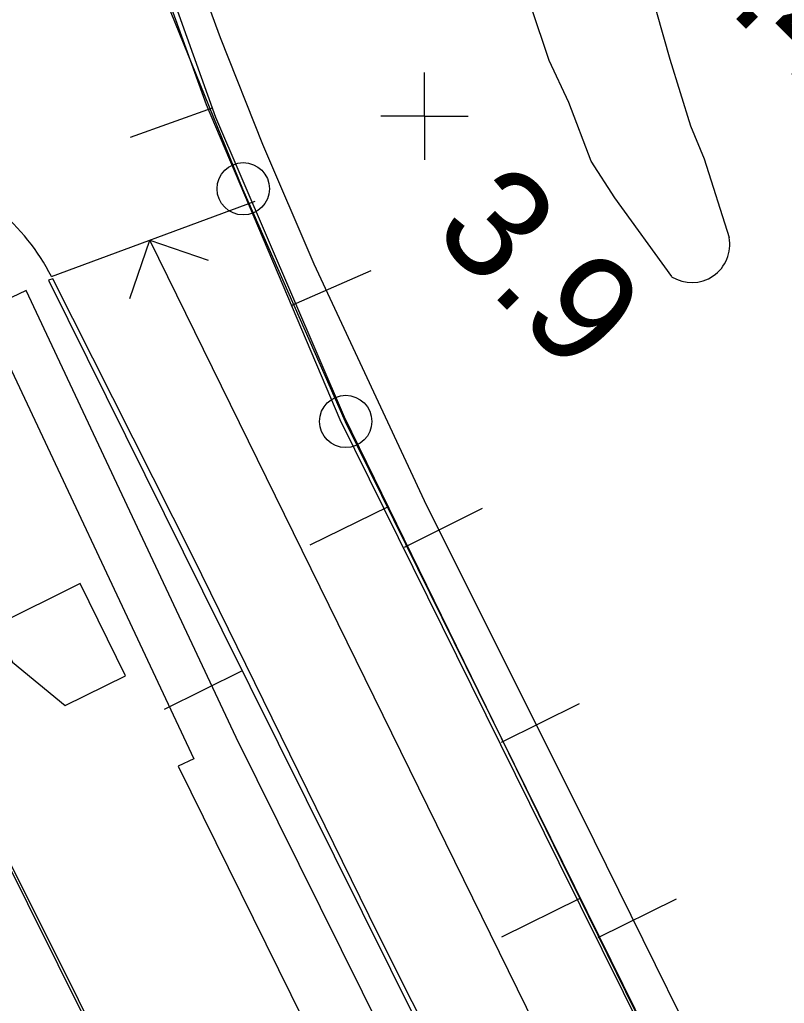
# Model space of a CAD drawing. Extents: x 1596643 to 1597288, y 13057194 to 13057957.
# Drawn here: x 1596908.65 to 1596926.19, y 13057483.67 to 13057506.23 of the extents above; entities that cross this region are included whole.
import ezdxf

# ---------------------------------------------------------------- set-up
doc = ezdxf.new("R2010")
doc.units = 0
for name, color, linetype in [('A spårmitt L', 7, 'Continuous'), ('B kabelbrunn större än 150 cm L', 7, 'Continuous'), ('B kabelränna större än 500 mm NK L', 7, 'Continuous'), ('B växel linjevikt 0 L', 7, 'Continuous'), ('BAS gränspunkt P', 7, 'Continuous'), ('BAS Level 15', 7, 'Continuous'), ('BAS Level 16', 7, 'Continuous'), ('BAS Level 18', 7, 'Continuous'), ('BAS Level 37', 7, 'Continuous'), ('BAS markytetext T', 7, 'Continuous'), ('BAS stödmur fot L', 7, 'Continuous'), ('BAS stödmur krön L', 7, 'Continuous'), ('BAS trappa L', 7, 'Continuous'), ('BAS trappa riktn pil L', 7, 'Continuous'), ('BAS vägbanekant L', 7, 'Continuous'), ('D Plattform L', 7, 'Continuous')]:
    doc.layers.add(name, color=color, linetype=linetype)

msp = doc.modelspace()

# ---------------------------------------------------------------- linework, layer by layer
at = {"layer": 'A spårmitt L'}
msp.add_lwpolyline([(1596915.51, 13057472.702), (1596902.636, 13057498.496)], dxfattribs=at)
msp.add_spline([(1596921.486, 13057453.819), (1596905.281, 13057468.17), (1596896.354, 13057476.52), (1596877.996, 13057494.854)], degree=3, dxfattribs=at)
at = {"layer": 'B kabelbrunn större än 150 cm L'}
msp.add_lwpolyline([(1596910.036, 13057493.303), (1596908.083, 13057492.328), (1596908.484, 13057491.494), (1596909.693, 13057490.505), (1596911.075, 13057491.186), (1596910.036, 13057493.303)], dxfattribs=at)
at = {"layer": 'B kabelränna större än 500 mm NK L'}
for points in [[(1596908.8, 13057500.022), (1596907.816, 13057499.56), (1596912.644, 13057489.282)], [(1596923.449, 13057469.348), (1596920.853, 13057475.176), (1596913.618, 13057489.766), (1596908.8, 13057500.022)], [(1596912.644, 13057489.282), (1596912.288, 13057489.11), (1596916.306, 13057480.961), (1596922.107, 13057468.716), (1596924.964, 13057462.97), (1596932.073, 13057459.771), (1596933.51, 13057457.153), (1596933.386, 13057455.673), (1596933.609, 13057455.161)]]:
    msp.add_lwpolyline(points, dxfattribs=at)
at = {"layer": 'B växel linjevikt 0 L'}
msp.add_line((1596915.236, 13057473.125), (1596907.433, 13057488.762), dxfattribs=at)
msp.add_line((1596915.236, 13057473.125), (1596907.433, 13057488.762), dxfattribs=at)
at = {"layer": 'BAS gränspunkt P'}
for centre, radius in [((1596913.777, 13057502.356), 0.6), ((1596913.777, 13057502.356), 0.6), ((1596913.772, 13057502.349), 0.001), ((1596913.772, 13057502.349), 0.001), ((1596916.127, 13057497.019), 0.6), ((1596916.127, 13057497.019), 0.6), ((1596916.122, 13057497.012), 0.001), ((1596916.122, 13057497.012), 0.001)]:
    msp.add_circle(centre, radius, dxfattribs=at)
at = {"layer": 'BAS Level 15'}
for p, q in [((1596911.176, 13057499.837), (1596911.633, 13057501.175)), ((1596911.176, 13057499.837), (1596911.633, 13057501.175)), ((1596911.633, 13057501.175), (1596912.971, 13057500.718)), ((1596911.633, 13057501.175), (1596912.971, 13057500.718))]:
    msp.add_line(p, q, dxfattribs=at)
at = {"layer": 'BAS Level 16'}
for q in [(1596917.932, 13057505.021), (1596917.932, 13057505.021), (1596916.932, 13057504.021), (1596916.932, 13057504.021), (1596918.932, 13057504.021), (1596917.932, 13057503.021), (1596918.932, 13057504.021), (1596917.932, 13057503.021)]:
    msp.add_line((1596917.932, 13057504.021), q, dxfattribs=at)
at = {"layer": 'BAS Level 18'}
for p, q in [((1596913.067, 13057504.203), (1596911.185, 13057503.529)), ((1596913.067, 13057504.203), (1596911.185, 13057503.529)), ((1596914.88, 13057499.681), (1596916.713, 13057500.481)), ((1596914.88, 13057499.681), (1596916.713, 13057500.481)), ((1596917.103, 13057495.057), (1596915.306, 13057494.178)), ((1596917.103, 13057495.057), (1596915.306, 13057494.178)), ((1596917.474, 13057494.139), (1596919.266, 13057495.028)), ((1596917.474, 13057494.139), (1596919.266, 13057495.028)), ((1596913.752, 13057491.302), (1596911.961, 13057490.411)), ((1596913.752, 13057491.302), (1596911.961, 13057490.411)), ((1596919.697, 13057489.66), (1596921.489, 13057490.549)), ((1596919.697, 13057489.66), (1596921.489, 13057490.549)), ((1596921.498, 13057486.074), (1596919.703, 13057485.193)), ((1596921.498, 13057486.074), (1596919.703, 13057485.193)), ((1596921.92, 13057485.181), (1596923.712, 13057486.07)), ((1596921.92, 13057485.181), (1596923.712, 13057486.07))]:
    msp.add_line(p, q, dxfattribs=at)
at = {"layer": 'BAS Level 37'}
for points in [[(1596913.771, 13057502.349), (1596911.924, 13057506.891)], [(1596916.121, 13057497.012), (1596913.771, 13057502.349)], [(1596929.415, 13057470.053), (1596916.121, 13057497.012)]]:
    msp.add_lwpolyline(points, dxfattribs=at)
at = {"layer": 'BAS stödmur fot L'}
for points in [[(1596910.126, 13057513.576), (1596911.022, 13057509.574), (1596912.93, 13057504.288), (1596915.996, 13057497.063), (1596921.012, 13057486.902), (1596925.938, 13057476.979), (1596929.942, 13057468.896)], [(1596909.407, 13057500.289), (1596909.313, 13057500.263)], [(1596925.947, 13057466.993), (1596921.605, 13057475.836), (1596916.866, 13057485.277), (1596912.628, 13057493.909), (1596909.407, 13057500.289)]]:
    msp.add_lwpolyline(points, dxfattribs=at)
at = {"layer": 'BAS stödmur krön L'}
for points in [[(1596910.214, 13057513.767), (1596911.127, 13057509.619), (1596913.141, 13057503.998), (1596916.093, 13057497.121), (1596921.06, 13057486.966), (1596925.519, 13057477.89), (1596930.551, 13057467.911), (1596935.677, 13057457.761), (1596940.017, 13057449.129), (1596943.748, 13057442.095)], [(1596909.313, 13057500.263), (1596913.287, 13057492.236), (1596917.8, 13057483.163), (1596921.802, 13057475.09), (1596925.989, 13057466.804), (1596929.99, 13057468.744)]]:
    msp.add_lwpolyline(points, dxfattribs=at)
at = {"layer": 'BAS trappa L'}
msp.add_line((1596909.379, 13057500.342), (1596914.049, 13057502.068), dxfattribs=at)
at = {"layer": 'BAS trappa riktn pil L'}
msp.add_line((1596928.012, 13057467.811), (1596911.633, 13057501.175), dxfattribs=at)
at = {"layer": 'BAS vägbanekant L'}
for points in [[(1596909.852, 13057526.126), (1596909.933, 13057524.265), (1596909.962, 13057521.856), (1596910.034, 13057520.017), (1596910.117, 13057518.411), (1596910.4, 13057516.123), (1596910.678, 13057514.709), (1596910.915, 13057513.499), (1596911.213, 13057512.126), (1596911.593, 13057510.742), (1596912.272, 13057508.493), (1596913.245, 13057505.826), (1596914.218, 13057503.383), (1596915.393, 13057500.633), (1596917.977, 13057495.093), (1596921.539, 13057487.973), (1596925.462, 13057480.018), (1596929.708, 13057471.482), (1596935.948, 13057459.15)], [(1596923.603, 13057500.34), (1596922.301, 13057502.145), (1596921.757, 13057502.991), (1596921.245, 13057504.334), (1596920.793, 13057505.302), (1596920.382, 13057506.533), (1596920.022, 13057507.612), (1596919.632, 13057508.894), (1596919.504, 13057509.749), (1596919.189, 13057511.721), (1596918.795, 13057514.315), (1596918.413, 13057517.029), (1596918.089, 13057519.297), (1596918.068, 13057520.722)], [(1596922.45, 13057516.319), (1596922.508, 13057515.079), (1596922.45, 13057513.514), (1596922.506, 13057512.529), (1596922.611, 13057511.156), (1596922.716, 13057509.855), (1596922.843, 13057508.849), (1596922.97, 13057507.872), (1596923.257, 13057506.408), (1596923.557, 13057505.329), (1596924.037, 13057503.803), (1596924.348, 13057503.039), (1596924.918, 13057501.238)]]:
    msp.add_lwpolyline(points, dxfattribs=at)
for centre, radius, start, end in [((1596871.537, 13057476.711), 65.589, 24.1774, 36.51768), ((1596924.066, 13057501.073), 0.868, 237.7214, 10.9603)]:
    msp.add_arc(centre, radius, start, end, dxfattribs=at)
at = {"layer": 'D Plattform L'}
msp.add_arc((1596905.094, 13057498.178), 4.8, 26.7967, 121.7161, dxfattribs=at)

# ---------------------------------------------------------------- texts
at = {"layer": 'BAS markytetext T'}
for s, p in [('3.4', (1596923.553, 13057507.781)), ('3.9', (1596918.074, 13057501.335))]:
    msp.add_text(s, height=2.5, rotation=315, dxfattribs=at).set_placement(p)

doc.saveas('drawing.dxf')
